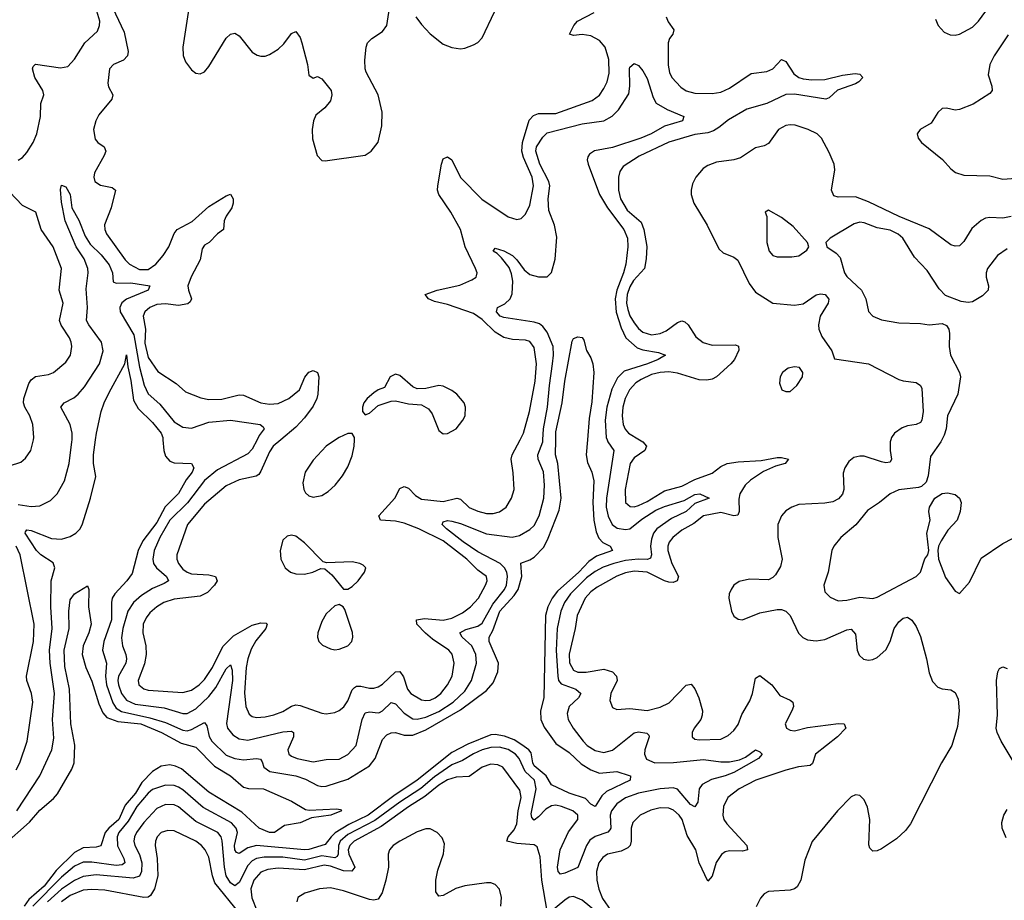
# Model space of a CAD drawing. Header units: inches. Extents: x 1682530 to 1839546, y 640742 to 791647.
# Tile 401 of 656: x 1743138 to 1747677, y 747877 to 751937. Entities that reach past the tile are written whole.
import ezdxf

# ---------------------------------------------------------------- set-up
doc = ezdxf.new("R2010")
doc.units = ezdxf.units.IN
doc.header["$MEASUREMENT"] = 0
doc.layers.add('B7744', color=7, linetype='Continuous')
doc.layers.add('B7745', color=7, linetype='Continuous')

msp = doc.modelspace()

# ---------------------------------------------------------------- linework, layer by layer
at = {"layer": 'B7744', "color": 5}
for points, elevation in [([(1742811.7, 750000), (1742830, 749988.1), (1742871, 749971), (1742907.2, 749927.2), (1742930, 749917.1), (1742986.1, 749906.1), (1743050, 749879.2), (1743090, 749879.7), (1743143.1, 749896.9), (1743165.2, 749914.8), (1743189.7, 749950), (1743200.9, 750000)], 680), ([(1743124.2, 748290), (1743230.4, 748450), (1743286.5, 748570), (1743295.2, 748624.8), (1743288.5, 748710), (1743298.5, 748830), (1743277.9, 748970), (1743275.5, 749030), (1743286.8, 749130), (1743280.9, 749230), (1743282.1, 749350), (1743300.4, 749410), (1743292.5, 749432.5), (1743234.9, 749470), (1743215.9, 749490), (1743163.7, 749570), (1743163.9, 749576.1), (1743170, 749584.4), (1743190, 749581), (1743284.2, 749544.2), (1743330, 749541.2), (1743370, 749554.3), (1743396.8, 749570), (1743417, 749590), (1743427.7, 749612.3), (1743463.6, 749730), (1743488.5, 749830), (1743478.4, 749890), (1743478.1, 749930), (1743487.8, 750000)], 640), ([(1743130, 749702.1), (1743190, 749692.5), (1743230, 749695.2), (1743280, 749720), (1743310.9, 749750), (1743344.1, 749810), (1743366, 749890), (1743378.8, 749990), (1743379, 750000)], 660), ([(1745754.6, 750000), (1745748.7, 749930), (1745754.5, 749894.5), (1745775, 749850), (1745784.4, 749810), (1745780.1, 749710), (1745785.1, 749630), (1745795.8, 749575.8), (1745806.7, 749546.7), (1745826, 749526), (1745859.5, 749510), (1745870.6, 749490), (1745796.1, 749463.9), (1745760.8, 749439.2), (1745715.5, 749390), (1745617.3, 749302.7), (1745592.7, 749270), (1745571.9, 749230), (1745561.6, 749190), (1745554.4, 748810), (1745539.1, 748750), (1745539.5, 748710), (1745554.9, 748674.9), (1745610, 748599.1), (1745670, 748557.8), (1745726.3, 748506.3), (1745770, 748478.9), (1745810, 748462.7), (1745890, 748470.2), (1745947.6, 748452.4), (1745953.7, 748450), (1745951.8, 748430), (1745842.2, 748377.8), (1745821.4, 748358.6), (1745790, 748309.8), (1745770, 748320.3), (1745746.7, 748346.7), (1745670.8, 748370), (1745590, 748408.8), (1745564.4, 748450), (1745510, 748496.7), (1745503.5, 748510), (1745496.1, 748556.1), (1745484.8, 748570), (1745453.2, 748593.2), (1745416.8, 748616.8), (1745373.3, 748633.3), (1745330, 748641.8), (1745310, 748640.2), (1745203.6, 748596.4), (1745130, 748558.3), (1744970, 748430), (1744861.7, 748358.3), (1744744.9, 748270), (1744654.3, 748225.7), (1744592.6, 748187.4), (1744573.3, 748170), (1744546.2, 748133.8), (1744470, 748111.3), (1744450, 748109.5), (1744230, 748128.8), (1744190, 748118.7), (1744150, 748091.9), (1744137.7, 748097.7), (1744129.3, 748110), (1744128.3, 748130), (1744141.7, 748190), (1744136.1, 748210), (1744114, 748234), (1743984.1, 748304.1), (1743890, 748385.7), (1743870, 748397.9), (1743850, 748405.5), (1743810, 748408.2), (1743750, 748387), (1743730, 748370.7), (1743677.7, 748310), (1743637.6, 748242.4), (1743595.2, 748190), (1743587, 748170), (1743588.4, 748128.4), (1743618.5, 748070), (1743622.8, 748050), (1743610, 748040.4), (1743582.3, 748037.7), (1743470, 748052.7), (1743430, 748052.3), (1743390, 748034.6), (1743330, 747983.1), (1743198.6, 747850)], 640), ([(1745845.8, 750000), (1745849.7, 749989.7), (1745876.8, 749950), (1745843, 749730), (1745841.9, 749690), (1745850, 749647.9), (1745869.4, 749609.4), (1745892.4, 749592.4), (1745930, 749585.7), (1745950.4, 749590), (1746005.7, 749634.3), (1746070, 749674.7), (1746110, 749692.8), (1746200.7, 749719.3), (1746250, 749748.1), (1746273.4, 749750), (1746316.4, 749730), (1746250, 749705.6), (1746209.5, 749670), (1746142.6, 749637.4), (1746074.4, 749590), (1746060.1, 749570), (1746050, 749541.7), (1746045.9, 749510), (1746049.6, 749470), (1746045.2, 749454.8), (1746031.9, 749448.1), (1745989.2, 749449.2), (1745930, 749442.7), (1745876.3, 749430), (1745827.8, 749412.2), (1745790, 749393), (1745750, 749363.7), (1745676.4, 749290), (1745648.6, 749250), (1745632.3, 749210), (1745615.8, 749130), (1745611.5, 749028.5), (1745618.1, 748910), (1745622.2, 748890), (1745634.3, 748874.3), (1745701.8, 748850), (1745725, 748830), (1745713.9, 748810), (1745670.2, 748770), (1745662, 748738), (1745666, 748710), (1745688.4, 748670), (1745734.8, 748610), (1745754, 748590), (1745790, 748567.6), (1745830, 748558.9), (1745870, 748568.9), (1745970, 748649.5), (1745990, 748654.1), (1746028.1, 748648.1), (1746037.6, 748637.6), (1746039.8, 748630), (1746019, 748570), (1746018.1, 748550), (1746027.4, 748527.4), (1746064.9, 748510), (1746152, 748512), (1746290, 748525.3), (1746370, 748514.8), (1746410, 748515.4), (1746455.3, 748524.7), (1746483.1, 748536.9), (1746530, 748570.3), (1746550, 748562), (1746560.5, 748550), (1746543.1, 748530), (1746430, 748466.4), (1746390, 748450.4), (1746326.3, 748433.7), (1746283.5, 748410), (1746270.1, 748390), (1746264.2, 748330), (1746250, 748307), (1746230, 748318.9), (1746170, 748388.7), (1746150, 748396), (1746090.3, 748390.3), (1745990, 748371.2), (1745930, 748349.5), (1745890, 748322.1), (1745865.4, 748290), (1745859.6, 748270), (1745862.9, 748210), (1745858.9, 748201.1), (1745849.7, 748190.3), (1745790, 748171.5), (1745766.6, 748153.4), (1745750, 748129), (1745711.3, 748028.7), (1745650, 748001.5), (1745630, 747997.4), (1745619.8, 748010), (1745616.9, 748030), (1745629, 748110), (1745668.1, 748191.9), (1745710.3, 748250), (1745710.8, 748270), (1745687.7, 748290), (1745636, 748310), (1745610, 748315), (1745590, 748312.8), (1745563.3, 748296.7), (1745530, 748261.7), (1745510, 748246), (1745507.1, 748247.1), (1745498.5, 748258.5), (1745494.9, 748274.9), (1745518.3, 748390), (1745511.2, 748430), (1745468, 748470), (1745440.8, 748530), (1745423.2, 748550), (1745390, 748572.4), (1745350, 748583), (1745310, 748581.4), (1745270, 748570.2), (1745230, 748552.4), (1745179.2, 748520.8), (1745130, 748500.8), (1745050, 748446), (1744987, 748393), (1744889.7, 748330), (1744775.4, 748244.6), (1744650, 748180.1), (1744615.1, 748150), (1744607.3, 748130), (1744605.6, 748090), (1744600.8, 748079.2), (1744590, 748071.9), (1744530, 748081.6), (1744450, 748061.3), (1744350, 748075.2), (1744264.9, 748075.1), (1744230, 748069.9), (1744210, 748058.7), (1744190, 748038), (1744150, 747959.5), (1744130, 747944.2), (1744110, 747957), (1744089.4, 747990), (1744081.2, 748030), (1744071.7, 748151.7), (1744066.2, 748170), (1744051.7, 748190), (1743950, 748240.8), (1743870, 748307.8), (1743850, 748317.3), (1743810, 748319.1), (1743770, 748300.8), (1743710, 748235.8), (1743676.3, 748190), (1743667.2, 748170), (1743664.5, 748150), (1743668.2, 748130), (1743690, 748087.3), (1743700.2, 748050), (1743698.5, 748010), (1743690, 747988.3), (1743661.5, 747978.5), (1743490, 747994.2), (1743430, 747986.9), (1743390, 747968.1), (1743330, 747927.8), (1743265.7, 747870)], 660), ([(1743798, 750000), (1743802.5, 749950), (1743810, 749924.6), (1743830, 749900.7), (1743850, 749893.8), (1743930.2, 749890.2), (1743940.2, 749870), (1743932.3, 749850), (1743905, 749815), (1743870, 749753), (1743809, 749691), (1743770, 749618), (1743706.1, 749533.9), (1743684, 749490), (1743655.8, 749384.2), (1743631.1, 749350), (1743576.6, 749290), (1743564.5, 749270), (1743560.3, 749250), (1743560.2, 749170), (1743525.5, 749070), (1743519.9, 749030), (1743537.6, 748970), (1743533.4, 748910), (1743538.6, 748870), (1743566.6, 748786.6), (1743582.4, 748762.4), (1743606.7, 748746.7), (1743738.1, 748718.1), (1743810, 748695.9), (1743890, 748661.2), (1743910, 748658.8), (1743930, 748664.2), (1743990, 748696.3), (1744001.1, 748681.1), (1744011.3, 748631.3), (1744023.7, 748610), (1744090, 748546.4), (1744130, 748530.5), (1744170, 748524.2), (1744230.1, 748530.1), (1744247.6, 748527.6), (1744255.7, 748515.7), (1744263.2, 748490), (1744290.1, 748470.1), (1744411, 748451), (1744455.6, 748435.6), (1744510, 748406.8), (1744530, 748400.9), (1744550, 748402.6), (1744650, 748435.8), (1744750, 748497), (1744775.8, 748530), (1744810, 748618), (1744830, 748639.2), (1744850, 748648.4), (1744870, 748650.1), (1744910, 748638.5), (1744950, 748638.4), (1745010, 748662.3), (1745170, 748754.2), (1745290, 748843.3), (1745320.3, 748879.7), (1745342.2, 748930), (1745344.9, 748970), (1745301.3, 749070), (1745302.4, 749090), (1745318.6, 749121.4), (1745351.3, 749210), (1745417.5, 749282.5), (1745436.3, 749310), (1745453.1, 749370), (1745448.5, 749431.5), (1745490, 749446), (1745510, 749458.4), (1745554.5, 749505.5), (1745574.2, 749545.8), (1745624, 749676), (1745634.3, 749730), (1745618.3, 749890), (1745608.2, 749930), (1745609.4, 750000)], 640), ([(1744231.8, 750000), (1744210, 749956.2), (1744190, 749934.5), (1744050, 749861.3), (1743990, 749812), (1743910.7, 749709.3), (1743830.1, 749630), (1743783.9, 749550), (1743757.2, 749490), (1743751, 749450), (1743755.2, 749430), (1743768.6, 749410), (1743814.5, 749370), (1743824.2, 749350), (1743803.4, 749336.6), (1743750, 749314.5), (1743698.7, 749281.3), (1743662.5, 749250), (1743636.1, 749210), (1743613.4, 749130), (1743607.1, 749087.1), (1743611.2, 749050), (1743627.5, 749010), (1743630.6, 748990), (1743626.8, 748970), (1743592.6, 748910), (1743590.1, 748890), (1743592.6, 748870), (1743607.6, 748830), (1743630, 748800.1), (1743670, 748781.1), (1743804, 748764), (1743890, 748737.7), (1743910, 748738.7), (1743950, 748759.6), (1744010, 748816.9), (1744041.6, 748858.4), (1744090, 748943.8), (1744110, 748962.6), (1744117.5, 748937.5), (1744118.8, 748890), (1744091.2, 748691.2), (1744095.9, 748670), (1744120.2, 748640.2), (1744150, 748621), (1744190, 748614.7), (1744350, 748653.1), (1744390, 748655.8), (1744399.6, 748650), (1744400.2, 748630), (1744373.9, 748570), (1744378.5, 748550), (1744390, 748541.1), (1744417.6, 748530), (1744490, 748515), (1744550, 748525.3), (1744610, 748527.1), (1744650, 748548.5), (1744688.8, 748590), (1744717, 748710), (1744730, 748741.5), (1744750, 748746.1), (1744790, 748740.6), (1744796.8, 748743.2), (1744810, 748750.1), (1744850, 748788.7), (1744870, 748782), (1744910, 748739.5), (1744950, 748713.4), (1744970, 748711.9), (1745010, 748721.5), (1745070, 748746.9), (1745136, 748790), (1745190, 748841.5), (1745220.9, 748890), (1745242.9, 748970), (1745241.1, 749010), (1745221.5, 749050), (1745178, 749090), (1745166.4, 749110), (1745194.4, 749125.6), (1745250, 749141.3), (1745270, 749153.8), (1745318.3, 749241.7), (1745372.3, 749310), (1745381.7, 749330), (1745387.2, 749370), (1745383, 749390), (1745372.4, 749410), (1745352.5, 749430), (1745250, 749483.7), (1745181.5, 749530), (1745105.6, 749590), (1745085.8, 749610), (1745090, 749622), (1745110, 749627.2), (1745130, 749624.7), (1745170, 749613.7), (1745290, 749566.4), (1745408.3, 749551.7), (1745441.3, 749558.7), (1745490, 749587), (1745510, 749604.9), (1745532.4, 749650), (1745553.4, 749730), (1745557.5, 749790), (1745552, 749852), (1745527.5, 749910), (1745526.9, 749930), (1745548.8, 749991.2), (1745549.3, 750000)], 660), ([(1744341.5, 750000), (1744306.3, 749970), (1744290, 749945), (1744250, 749854.5), (1744239.4, 749840.6), (1744228.5, 749831.5), (1744150, 749816), (1744090, 749787.7), (1743990, 749702.5), (1743910.7, 749610), (1743862.5, 749470), (1743862.7, 749450), (1743869.5, 749430), (1743890, 749404.1), (1743910, 749389.1), (1743930, 749381.7), (1744010, 749377.1), (1744040.3, 749370), (1744047.7, 749350), (1744035.1, 749330), (1744003.5, 749296.5), (1743970, 749279), (1743850, 749265.5), (1743802.6, 749250), (1743769.4, 749230), (1743737.2, 749202.8), (1743720.2, 749179.8), (1743707.7, 749150), (1743704.7, 749110), (1743719.1, 749050), (1743721, 749010), (1743712.8, 748967.2), (1743684.4, 748890), (1743686.7, 748870), (1743710, 748851), (1743730, 748845.8), (1743890, 748835.2), (1743930, 748845.1), (1743965.5, 748870), (1743990, 748895.1), (1744026.7, 748950), (1744073.6, 749046.4), (1744123.9, 749096.1), (1744210, 749144.7), (1744250, 749155.7), (1744274.4, 749154.4), (1744279.2, 749150), (1744273, 749130), (1744227, 749073), (1744205.5, 749034.5), (1744189.2, 748990), (1744182, 748950), (1744173.8, 748833.8), (1744179.6, 748770), (1744194.9, 748734.9), (1744210, 748723.9), (1744230, 748719.8), (1744270, 748722), (1744310, 748731.1), (1744350, 748746.6), (1744390, 748772.2), (1744410, 748777.8), (1744430, 748775.2), (1744530, 748740.2), (1744550, 748736.5), (1744590, 748742.3), (1744610, 748751.1), (1744631.7, 748768.3), (1744650, 748796.5), (1744670, 748847.7), (1744681.7, 748858.3), (1744690, 748863.3), (1744710, 748864.7), (1744750, 748855.3), (1744770, 748854.6), (1744790, 748860.4), (1744810, 748873.3), (1744870, 748929.5), (1744890, 748931.5), (1744906.6, 748906.6), (1744924.7, 748850), (1744941.4, 748830), (1744990, 748800.3), (1745010, 748797.2), (1745030, 748800.1), (1745053.7, 748810), (1745079, 748830), (1745109.9, 748870.1), (1745130.9, 748910), (1745140.7, 748970), (1745131.6, 749011.6), (1745116.5, 749030), (1745040.5, 749080.5), (1745008.8, 749108.8), (1744969.1, 749150), (1744966.2, 749170), (1745004.4, 749175.6), (1745090, 749167.7), (1745130, 749178.1), (1745178.5, 749201.5), (1745215.4, 749230), (1745252.6, 749270), (1745285.3, 749330), (1745292.2, 749350), (1745289.7, 749370), (1745250, 749399.4), (1745199.6, 749450), (1745090, 749534.2), (1744977.3, 749590), (1744910, 749614.8), (1744870, 749624.3), (1744800.5, 749630), (1744793.8, 749650), (1744867.8, 749730), (1744890, 749775.3), (1744910, 749784.7), (1744930, 749776.1), (1744962.5, 749742.5), (1744990, 749726), (1745090, 749716), (1745153.4, 749730), (1745170, 749725.5), (1745210, 749687.5), (1745250, 749670.8), (1745290, 749660.8), (1745319.9, 749660.1), (1745350, 749667.1), (1745380.4, 749690), (1745405.1, 749730), (1745416.5, 749770), (1745412.4, 749847.6), (1745402.6, 749910), (1745408.1, 749930), (1745444.1, 750000)], 680), ([(1744594.3, 750000), (1744550, 749969.8), (1744490, 749905.7), (1744454.4, 749850), (1744442.2, 749802.2), (1744447.1, 749770), (1744455.6, 749755.6), (1744470, 749742), (1744490, 749735.9), (1744530, 749742.7), (1744559.2, 749760.8), (1744591.8, 749790), (1744625.9, 749834.1), (1744650, 749875.8), (1744670, 749925.5), (1744680.3, 749970), (1744680.4, 750000)], 720), ([(1745995, 750000), (1746010.7, 749990.7), (1746027.6, 749970), (1746020.2, 749950), (1745970, 749916.3), (1745952.5, 749890), (1745928.6, 749770), (1745930.2, 749710), (1745952.2, 749692.2), (1745970, 749691.3), (1745990, 749696.9), (1746030, 749715.4), (1746110, 749763.8), (1746190, 749786.5), (1746250, 749816.8), (1746330, 749845.3), (1746370, 749876.8), (1746398.7, 749890), (1746450, 749897.7), (1746555.7, 749904.3), (1746630, 749918), (1746650, 749918.1), (1746681.6, 749910), (1746666, 749890), (1746621.5, 749878.5), (1746566.5, 749853.5), (1746506.1, 749813.9), (1746481.4, 749790), (1746457.5, 749750), (1746453.2, 749726.8), (1746454.7, 749670), (1746447.6, 749652.4), (1746430, 749649.9), (1746370, 749664), (1746290.2, 749650), (1746245.9, 749614.1), (1746190, 749583), (1746148, 749550), (1746131.6, 749528.4), (1746125.8, 749510), (1746125.9, 749490), (1746143.8, 749430), (1746174.8, 749370), (1746169.2, 749350), (1746150, 749341.7), (1746130, 749343.3), (1746110, 749348.9), (1746030, 749390.2), (1745970, 749394.5), (1745930, 749387), (1745890, 749371.7), (1745799.1, 749320.9), (1745770, 749299.6), (1745744, 749270), (1745708.1, 749190), (1745698.6, 749130), (1745670, 749011.8), (1745671.9, 748971.9), (1745690, 748938.1), (1745710, 748929.1), (1745748.5, 748928.5), (1745830, 748941.7), (1745870, 748929.4), (1745888.7, 748910), (1745891.6, 748890), (1745862.7, 748830), (1745857.7, 748797.7), (1745870, 748764.9), (1745890, 748757), (1745950, 748760.8), (1746030, 748752.6), (1746090, 748766.6), (1746132.2, 748787.8), (1746210, 748868.4), (1746232.5, 748872.5), (1746250, 748852.4), (1746268.7, 748810), (1746285, 748750), (1746284.5, 748730), (1746277.7, 748710), (1746247.2, 748670), (1746238.3, 748650), (1746237.6, 748630), (1746250, 748620.3), (1746270, 748616.9), (1746370, 748620.2), (1746404, 748636), (1746430, 748659.7), (1746450, 748688), (1746466.7, 748733.3), (1746503.8, 748796.2), (1746515.6, 748830), (1746530, 748901.1), (1746550, 748913.7), (1746604.7, 748870), (1746641.4, 748821.4), (1746690, 748799.8), (1746702, 748790), (1746704.6, 748770), (1746697.6, 748750), (1746667, 748690), (1746673.1, 748670), (1746690, 748661.3), (1746710, 748658.6), (1746770, 748673.3), (1746912, 748692), (1746939.1, 748690), (1746945.7, 748670), (1746908.4, 748630), (1746805.8, 748550), (1746792.4, 748507.6), (1746781.3, 748498.7), (1746728.4, 748491.6), (1746670, 748476.9), (1746531.3, 748430), (1746455, 748390), (1746402.2, 748350), (1746382.3, 748310), (1746378.4, 748270), (1746383.5, 748250), (1746396.9, 748230), (1746489.2, 748130), (1746492.3, 748110), (1746470, 748103.8), (1746410, 748105.3), (1746390, 748099.9), (1746372.5, 748087.5), (1746348.4, 748051.6), (1746330, 747988.4), (1746310, 747965.7), (1746270.4, 748050), (1746254, 748110), (1746215.4, 748175.4), (1746191.6, 748250), (1746177.9, 748270), (1746152.4, 748292.4), (1746130, 748301.8), (1746090, 748303.2), (1746047.5, 748292.5), (1745997.7, 748270), (1745964.4, 748235.6), (1745955.9, 748210), (1745956.8, 748150), (1745951.2, 748130), (1745941.5, 748118.5), (1745910, 748103.7), (1745847.7, 748090), (1745825.2, 748074.8), (1745807, 748050), (1745796.1, 748010), (1745797.6, 747970), (1745807.5, 747927.5), (1745824.5, 747884.5), (1745862.7, 747830)], 680), ([(1747154, 750000), (1747150.8, 749990), (1747150.1, 749950), (1747157.2, 749910), (1747150, 749896.9), (1747130, 749893.6), (1747110, 749898), (1747030, 749924.8), (1747010, 749925), (1746982.5, 749917.5), (1746960, 749900), (1746940.7, 749870), (1746934.3, 749845.7), (1746937.4, 749770), (1746930.9, 749749.1), (1746912.8, 749727.2), (1746886.1, 749713.9), (1746850, 749707.1), (1746730, 749702), (1746697, 749690), (1746670, 749671.7), (1746650, 749649.7), (1746632.8, 749610), (1746633, 749550), (1746653, 749450), (1746644.2, 749415.8), (1746622.5, 749377.5), (1746610, 749364.4), (1746590, 749354.6), (1746502.2, 749357.8), (1746453.8, 749346.2), (1746430.5, 749330), (1746417.6, 749310), (1746408.9, 749290), (1746407.2, 749270), (1746418.4, 749210), (1746430, 749187.3), (1746450, 749173), (1746470, 749170.4), (1746550, 749201.6), (1746630, 749217.1), (1746650, 749216.8), (1746670, 749210.2), (1746689.5, 749189.5), (1746727.7, 749107.7), (1746747.7, 749087.7), (1746770, 749077.1), (1746810, 749073.4), (1746850, 749079.8), (1746950, 749123.2), (1746970, 749126.4), (1746990, 749103), (1746998.5, 749030), (1747006.9, 749006.9), (1747027.9, 748987.9), (1747050, 748983.2), (1747070, 748986.8), (1747090, 748996.8), (1747130, 749031.2), (1747150.8, 749069.2), (1747169.5, 749130.5), (1747190, 749161.2), (1747210, 749177.2), (1747230, 749181.5), (1747250, 749168.8), (1747270, 749139.5), (1747290, 749092.4), (1747317.9, 748990), (1747330, 748924.9), (1747345.1, 748885.1), (1747370, 748858.9), (1747390, 748851.5), (1747430, 748846.5), (1747450, 748834.9), (1747464, 748804), (1747468.5, 748750), (1747461.6, 748678.4), (1747434.4, 748590), (1747386.7, 748510), (1747243.8, 748230), (1747221.5, 748198.5), (1747179.4, 748160.6), (1747110, 748114.6), (1747090, 748104.2), (1747070, 748102.6), (1747057.2, 748117.2), (1747052.7, 748132.7), (1747056.8, 748250), (1747046.4, 748306.4), (1747030, 748339.6), (1747010, 748360.5), (1746990, 748363.1), (1746970, 748353.3), (1746907.5, 748290), (1746791.5, 748148.5), (1746757.5, 748062.5), (1746738.5, 747970), (1746721.5, 747938.5), (1746710, 747929.2), (1746690, 747923.2), (1746590, 747918), (1746570, 747906.6), (1746553.4, 747886.6), (1746533.4, 747846.6)], 720), ([(1747389, 750000), (1747384, 749990), (1747336.9, 749923.1), (1747325.9, 749834.1), (1747315.9, 749804.1), (1747294.9, 749785.1), (1747280.4, 749779.6), (1747190.2, 749769.8), (1747150, 749751.1), (1747102, 749710), (1747046.7, 749673.3), (1746992.3, 749607.7), (1746922.4, 749550), (1746890.4, 749510), (1746881.1, 749490), (1746865.2, 749390), (1746844, 749330), (1746850, 749299.1), (1746874.1, 749274.1), (1746910, 749258), (1746950, 749260.2), (1747010, 749274), (1747070, 749268.1), (1747090, 749273.6), (1747269.8, 749370.2), (1747289.8, 749390.2), (1747310, 749451.3), (1747324, 749470), (1747329.2, 749490), (1747319.5, 749570), (1747335.1, 749630), (1747328.2, 749670), (1747332, 749690), (1747357, 749730), (1747390, 749752), (1747415.1, 749755.1), (1747450, 749748), (1747470.4, 749730), (1747477, 749710), (1747473.1, 749670), (1747458.9, 749630), (1747416.5, 749583.5), (1747385.2, 749534.8), (1747373.1, 749510), (1747370.3, 749490), (1747372.7, 749450), (1747405.2, 749365.2), (1747450, 749302), (1747470, 749292), (1747516.6, 749343.4), (1747570, 749454.8), (1747670, 749522), (1747714.9, 749545.1)], 740), ([(1743121.4, 748478.6), (1743137.9, 748510), (1743171.9, 748610), (1743198.8, 748790), (1743192.9, 748830), (1743170.5, 748890), (1743168.7, 748910), (1743201, 749070), (1743205.2, 749150), (1743139.3, 749470), (1743121.3, 749510)], 660), ([(1743061.5, 748130), (1743182.5, 748237.5), (1743230, 748292.2), (1743293.9, 748346.1), (1743312.1, 748367.9), (1743378.5, 748481.5), (1743389.4, 748510), (1743391.3, 748591.3), (1743373.5, 748690), (1743366.7, 748850), (1743345.7, 748954.3), (1743343.4, 749030), (1743366.2, 749130), (1743364.7, 749210), (1743370, 749262), (1743390, 749290.4), (1743450, 749326), (1743457.1, 749310), (1743454.5, 749230), (1743467.4, 749150), (1743455.8, 749110), (1743430.1, 749050), (1743426.3, 749010), (1743442.3, 748950), (1743470, 748887), (1743502.6, 748782.6), (1743521.1, 748741.1), (1743540.1, 748720.1), (1743590, 748700.5), (1743696.3, 748690), (1743792.2, 748650), (1743881.4, 748601.4), (1743950, 748582.9), (1744035.5, 748495.5), (1744108.9, 748450), (1744170, 748399), (1744192.2, 748392.2), (1744261, 748390), (1744390, 748333.1), (1744455.6, 748295.6), (1744472.1, 748292.1), (1744598.4, 748298.4), (1744615.9, 748295.9), (1744621, 748290), (1744572, 748270), (1744483.4, 748256.6), (1744430, 748234.7), (1744358, 748222), (1744312, 748190), (1744288.7, 748190), (1744242, 748210), (1744162.4, 748282.4), (1744010, 748376), (1743883, 748483), (1743855.8, 748495.8), (1743830, 748500.7), (1743790, 748494.5), (1743749.3, 748470.7), (1743700.8, 748419.2), (1743672.1, 748370), (1743624.4, 748315.6), (1743594.7, 748250), (1743548.3, 748210), (1743532.4, 748190), (1743511.7, 748128.3), (1743490, 748122.3), (1743430, 748119.2), (1743390, 748097.1), (1743306.5, 748013.5), (1743250, 747941.6), (1743179.5, 747880.5), (1743158.5, 747850)], 620), ([(1747722.5, 748510), (1747662.6, 748610), (1747643.5, 748650), (1747638.9, 748670), (1747645.5, 748730), (1747640.3, 748890), (1747646.4, 748930), (1747655.2, 748944.8), (1747670, 748953.7), (1747690, 748945.7)], 720), ([(1745570, 747826.9), (1745544.5, 747970), (1745537.3, 748077.3), (1745522.8, 748122.8), (1745510, 748132.6), (1745430, 748138.2), (1745383.5, 748150), (1745388.8, 748170), (1745417.9, 748202.1), (1745429.9, 748230.1), (1745436.2, 748290), (1745449.5, 748350), (1745443.9, 748383.9), (1745364.6, 748490), (1745342.1, 748502.1), (1745310, 748503.9), (1745270, 748490.4), (1745210, 748447.8), (1745150, 748445), (1745110, 748431.5), (1745070, 748407.1), (1745005, 748355), (1744930, 748307.3), (1744803.5, 748216.5), (1744679.5, 748150), (1744660.1, 748130), (1744652.5, 748110), (1744654.7, 748090), (1744683.1, 748030), (1744668.9, 748011.1), (1744630, 748013.1), (1744570, 748033.8), (1744541.3, 748038.7), (1744450, 748016.7), (1744330, 748025.5), (1744281.2, 748018.8), (1744250, 748006.2), (1744216.7, 747970), (1744203.8, 747930), (1744208.4, 747888.4), (1744231.5, 747830)], 680), ([(1747685, 748165), (1747666.5, 748210), (1747665, 748235), (1747673.8, 748270), (1747690, 748295.2)], 720), ([(1744150, 747818.5), (1744038, 747958), (1744026.1, 747990), (1744010, 748076.4), (1743993.2, 748110), (1743975.2, 748130), (1743950, 748148.7), (1743850, 748197.6), (1743820.7, 748199.3), (1743790, 748188.9), (1743772, 748170), (1743763.5, 748150), (1743761.7, 748130), (1743771, 748070), (1743774.8, 747990), (1743759.9, 747930), (1743740.5, 747899.5), (1743730, 747891.8), (1743710, 747890.4), (1743530, 747922.8), (1743470, 747927), (1743430, 747922.8), (1743370, 747898.8), (1743330, 747870.5)], 680), ([(1745356, 747850), (1745358.5, 747890), (1745350, 747927.6), (1745330, 747949.8), (1745310, 747957.1), (1745290, 747958), (1745190, 747944.2), (1745148.9, 747931.1), (1745090, 747898.7), (1745070, 747895.3), (1745056.4, 747916.4), (1745055.4, 747970), (1745064.6, 748015.4), (1745091.8, 748091.8), (1745096.5, 748136.5), (1745085, 748165), (1745062, 748190), (1745030, 748206.3), (1745010, 748206.4), (1744970, 748191.9), (1744890, 748148.8), (1744859.8, 748130), (1744842.1, 748110), (1744836.6, 748090), (1744837.5, 748030), (1744826.1, 747970), (1744809.1, 747910.9), (1744790, 747881.7), (1744770, 747877.7), (1744750, 747881.1), (1744630, 747920.7), (1744570, 747933.8), (1744519.5, 747930), (1744451.5, 747910), (1744420.2, 747890), (1744415.5, 747870)], 720), ([(1745810, 747811.9), (1745730, 747877.8), (1745690, 747894.1), (1745670, 747891.2), (1745650, 747878), (1745590, 747826.8)], 680)]:
    msp.add_lwpolyline(points, dxfattribs=dict(at, elevation=elevation))
at = {"layer": 'B7744', "color": 5, "elevation": 720}
for points in [[(1744390, 749559.7), (1744370, 749555.1), (1744350, 749537), (1744337.8, 749490), (1744341.6, 749450), (1744361.3, 749410), (1744386, 749390), (1744410, 749382), (1744450, 749380.7), (1744489.6, 749390), (1744526, 749406), (1744544.9, 749404.9), (1744576.7, 749376.7), (1744630, 749310.6), (1744650, 749310.5), (1744670, 749323), (1744697.6, 749350), (1744727.3, 749390), (1744732.7, 749410), (1744721.2, 749421.2), (1744705.2, 749430), (1744670, 749437.2), (1744553.1, 749433.1), (1744536.9, 749436.9), (1744450, 749524.4), (1744410, 749555.1)], [(1744610, 749240.9), (1744590, 749235.1), (1744550, 749197.6), (1744530, 749162.7), (1744512.2, 749110), (1744510.4, 749090), (1744516.3, 749070), (1744533.3, 749053.3), (1744570, 749036.5), (1744590, 749031.7), (1744610, 749034), (1744650, 749049.2), (1744668.3, 749070), (1744672.9, 749090), (1744671.7, 749111.7), (1744636.9, 749216.9), (1744629.6, 749229.6)]]:
    msp.add_lwpolyline(points, close=True, dxfattribs=at)
at = {"layer": 'B7745', "color": 5}
for points, elevation in [([(1743539.7, 752050), (1743618.7, 751878.7), (1743637.1, 751790), (1743634.2, 751770), (1743616.8, 751750), (1743569.7, 751730.3), (1743551.3, 751710), (1743544.5, 751644.5), (1743547.7, 751627.7), (1743566.4, 751590), (1743562.6, 751570), (1743502.7, 751497.3), (1743488.6, 751470), (1743478, 751430), (1743485.5, 751385.5), (1743497.4, 751370), (1743527.6, 751350), (1743534.4, 751330), (1743527.7, 751310), (1743482.8, 751230), (1743479.1, 751210), (1743483.6, 751190), (1743510, 751174.4), (1743563.4, 751163.4), (1743579, 751150), (1743559.8, 751070), (1743528.5, 750991.5), (1743530.1, 750970), (1743538.4, 750950), (1743623.7, 750830), (1743644.1, 750810), (1743690, 750784.6), (1743730, 750784.4), (1743765.7, 750810), (1743798.5, 750850), (1743824.6, 750890), (1743850, 750951.5), (1743863.5, 750970), (1743933.3, 751006.7), (1744010, 751075.5), (1744090, 751125.3), (1744110, 751132.2), (1744121.7, 751110), (1744122, 751090), (1744115.9, 751070), (1744088.9, 751031.1), (1744079.7, 751010), (1744078, 750970), (1744050, 750949.8), (1744011.1, 750910), (1743990, 750896.8), (1743979.3, 750880.7), (1743970.1, 750829.9), (1743928.5, 750751.5), (1743913.4, 750710), (1743915.5, 750690), (1743930.2, 750650), (1743924.2, 750635.8), (1743913.1, 750626.9), (1743870, 750618.4), (1743810, 750626.4), (1743770, 750623.4), (1743737.8, 750610), (1743714.2, 750590), (1743707.5, 750570), (1743717.1, 750510), (1743714, 750446), (1743730, 750379.3), (1743774.1, 750314.1), (1743859.1, 750259.1), (1743901.5, 750221.5), (1743973.4, 750193.4), (1744010, 750185.3), (1744070, 750187.9), (1744150, 750207.5), (1744170, 750205), (1744250.1, 750170.1), (1744290, 750164), (1744330, 750166.9), (1744378.9, 750190), (1744428.3, 750230), (1744451.6, 750288.4), (1744470, 750311.5), (1744490, 750318.9), (1744510, 750310.3), (1744516.5, 750290), (1744512.1, 750210), (1744507.7, 750190), (1744490, 750155), (1744450, 750101.7), (1744410, 750058.5), (1744341.5, 750000)], 680), ([(1747358.8, 751938.8), (1747371.6, 751910), (1747399.5, 751879.5), (1747426.5, 751866.5), (1747450, 751865.2), (1747470, 751870.2), (1747530, 751901.8), (1747558.4, 751930), (1747647.5, 752052.5)], 720), ([(1743130, 751289.4), (1743150, 751301.5), (1743170, 751325), (1743199.9, 751370), (1743217.5, 751410), (1743233.8, 751490), (1743235.8, 751550), (1743248.7, 751590), (1743244.2, 751610), (1743207.7, 751670), (1743196.8, 751710), (1743199.8, 751720.2), (1743210, 751731.7), (1743325.8, 751714.2), (1743359.3, 751720.7), (1743390, 751755), (1743437.5, 751830), (1743496.1, 751883.9), (1743506, 751910), (1743506.9, 751930), (1743489.3, 751990.7)], 680), ([(1743917.5, 751990), (1743890.2, 751810), (1743891.4, 751771.4), (1743901.6, 751741.6), (1743930, 751705.5), (1743950, 751690.5), (1743970, 751687.7), (1743990, 751695.5), (1744010, 751720.5), (1744088.9, 751851.1), (1744110, 751870.2), (1744130, 751874.2), (1744150, 751862.8), (1744210, 751787.6), (1744233, 751773), (1744250, 751767.9), (1744270, 751769.1), (1744290, 751775.8), (1744330, 751800.7), (1744355.4, 751824.6), (1744390, 751873.4), (1744410, 751882.6), (1744430, 751854.4), (1744438.1, 751830), (1744464.4, 751730), (1744470, 751681), (1744490, 751667.3), (1744510, 751674.9), (1744530, 751664.4), (1744573.7, 751610), (1744577, 751590), (1744570, 751562.7), (1744544.4, 751530), (1744503.4, 751496.6), (1744491.7, 751470), (1744486.3, 751430), (1744487.8, 751387.8), (1744508.4, 751310), (1744530, 751288), (1744546.4, 751286.4), (1744730, 751311.5), (1744758.3, 751330), (1744790, 751372.7), (1744807.7, 751447.7), (1744808.7, 751510), (1744789.7, 751590), (1744734.6, 751694.6), (1744729.8, 751710), (1744728.8, 751750), (1744735.3, 751810), (1744741.8, 751830), (1744761.1, 751850), (1744810, 751881.6), (1744830.8, 751909.2), (1744842, 751990)], 720), ([(1744963.3, 751950), (1744990, 751914), (1745030, 751871.2), (1745090, 751823.2), (1745130, 751808), (1745170, 751802.8), (1745190, 751804.9), (1745230, 751820.3), (1745250, 751831.7), (1745270, 751852.4), (1745327.2, 751972.8)], 720), ([(1745444.1, 750000), (1745459.6, 750030), (1745488.2, 750130), (1745513.7, 750270), (1745520.3, 750350), (1745510, 750425.1), (1745490, 750452.5), (1745470, 750458.9), (1745410, 750461.7), (1745370, 750471.9), (1745330, 750495.3), (1745270, 750554.4), (1745230, 750582.3), (1745110, 750623.4), (1745050, 750638.1), (1745022.3, 750650), (1745006.9, 750670), (1745062, 750690), (1745166.6, 750713.4), (1745222.3, 750737.7), (1745242.4, 750750), (1745244.2, 750755.8), (1745246, 750770), (1745239.4, 750790), (1745191.6, 750890), (1745169.3, 750970), (1745125.5, 751050), (1745069.9, 751130), (1745064.2, 751150), (1745065.4, 751170), (1745082.8, 751270), (1745090, 751295.5), (1745110, 751304.2), (1745130.2, 751290), (1745169.6, 751209.6), (1745268.5, 751108.5), (1745390, 751028.4), (1745430, 751016.1), (1745450, 751019.5), (1745470, 751040.3), (1745490, 751081.3), (1745506.3, 751170), (1745500.3, 751210), (1745460.6, 751300.6), (1745453, 751330), (1745455.6, 751370), (1745486.9, 751473.1), (1745505.7, 751494.3), (1745530, 751504.3), (1745610, 751504.4), (1745776.2, 751563.8), (1745810, 751589.4), (1745830, 751619.1), (1745846, 751650), (1745854.6, 751690), (1745853, 751753), (1745837.3, 751810), (1745810, 751841.1), (1745770, 751862.2), (1745731.3, 751868.7), (1745690, 751863.9), (1745671.8, 751870), (1745692, 751910), (1745709.2, 751930), (1745786.2, 751970)], 680), ([(1746117.9, 751950), (1746127, 751927), (1746153.6, 751890), (1746148.4, 751870), (1746133.2, 751850), (1746126.9, 751830), (1746127.6, 751727.6), (1746133.5, 751693.5), (1746144, 751670), (1746184.9, 751624.9), (1746210, 751608.7), (1746250, 751598.2), (1746330, 751597.1), (1746370, 751602.5), (1746410, 751620.8), (1746510, 751689.2), (1746582.1, 751697.9), (1746610, 751709.5), (1746650, 751752.8), (1746670, 751744), (1746706.4, 751686.4), (1746730, 751670.1), (1746750, 751663.3), (1746790, 751659.4), (1746850, 751661.4), (1746930, 751681.1), (1746989, 751689), (1747010, 751685.5), (1747023.8, 751670), (1747005.3, 751650), (1746990, 751641.6), (1746907.9, 751612.1), (1746870, 751576.4), (1746854, 751570), (1746710, 751592.6), (1746670, 751591.3), (1746582.2, 751550), (1746490, 751523.9), (1746404.7, 751475.3), (1746361.1, 751438.9), (1746335.4, 751424.6), (1746310, 751415.7), (1746250, 751406.9), (1746130, 751371.4), (1745992.8, 751307.2), (1745920.1, 751259.9), (1745903.9, 751236.1), (1745898.3, 751210), (1745898.7, 751150), (1745907.1, 751110), (1745938.6, 751058.6), (1746003.1, 751003.1), (1746014.9, 750970), (1746029.1, 750890.9), (1746025.9, 750834.1), (1746017.6, 750790), (1745966.5, 750733.5), (1745950, 750704.7), (1745937.8, 750670), (1745935.4, 750630), (1745940.5, 750600.5), (1745951, 750571), (1745970, 750539.5), (1745990, 750513), (1746010, 750496.3), (1746050, 750484.2), (1746090.6, 750489.4), (1746117.3, 750502.7), (1746170, 750540.8), (1746190, 750547.8), (1746204.2, 750544.2), (1746219.7, 750530), (1746254.8, 750474.8), (1746288.2, 750448.2), (1746330, 750436.8), (1746436.9, 750436.9), (1746451, 750431), (1746453, 750413), (1746433.5, 750370), (1746416.1, 750350), (1746350.3, 750289.7), (1746330, 750278.6), (1746305.8, 750274.2), (1746270, 750276.5), (1746170, 750307.1), (1746130, 750312.9), (1746090, 750310.8), (1746050, 750300.5), (1746001.9, 750278.1), (1745978.2, 750261.8), (1745949.5, 750230.5), (1745929.1, 750190.9), (1745918.4, 750150), (1745914.8, 750110), (1745919.6, 750070), (1745928.1, 750048.1), (1745944.2, 750030), (1745995, 750000)], 680), ([(1747693.8, 751866.2), (1747629.5, 751770), (1747609.5, 751730), (1747602.7, 751682.7), (1747619.6, 751630), (1747620.9, 751610), (1747610, 751596.3), (1747532.7, 751547.3), (1747470, 751523.1), (1747450, 751519.7), (1747410, 751528), (1747390, 751527.6), (1747370, 751509.5), (1747339.7, 751460.3), (1747288.5, 751430), (1747275.3, 751410), (1747279.5, 751390), (1747295.3, 751370), (1747391.6, 751291.6), (1747429.4, 751249.4), (1747451.6, 751231.6), (1747490, 751219.8), (1747610, 751216.3), (1747670, 751201), (1747791.3, 751210)], 720), ([(1745549.3, 750000), (1745551.8, 750050), (1745570.5, 750150), (1745579.4, 750250), (1745594.6, 750350), (1745598.6, 750390), (1745596.5, 750430), (1745570, 750495.5), (1745550, 750522.7), (1745534.3, 750534.3), (1745510, 750541.8), (1745370, 750563.4), (1745353.3, 750570), (1745335.7, 750590), (1745340.4, 750610), (1745374, 750626), (1745399.3, 750650), (1745408, 750672), (1745410.8, 750730.8), (1745405.2, 750765.2), (1745393.5, 750793.5), (1745358.8, 750838.8), (1745339.2, 750859.2), (1745320.9, 750870), (1745330, 750882.8), (1745370, 750871.2), (1745410, 750850.1), (1745430, 750830.2), (1745463.2, 750783.2), (1745490, 750762.6), (1745530, 750751.8), (1745568.7, 750751.3), (1745590, 750770.5), (1745606.7, 750833.3), (1745613.7, 750933.7), (1745602.4, 750990), (1745577.4, 751057.4), (1745574.6, 751110), (1745581.1, 751170), (1745576.7, 751190), (1745536.1, 751270), (1745517.7, 751330), (1745519.9, 751350), (1745550, 751394.5), (1745570, 751414.5), (1745730, 751457.2), (1745830, 751470.6), (1745868.7, 751491.3), (1745898.5, 751521.5), (1745945, 751595), (1745949.9, 751630), (1745948.1, 751710), (1745950, 751717.3), (1745970, 751734.8), (1745990, 751724.7), (1746010, 751701), (1746030, 751666), (1746058, 751578), (1746072.3, 751552.3), (1746122.9, 751522.9), (1746199.1, 751490), (1746192.7, 751470), (1746110, 751445.7), (1746048.7, 751410), (1746001.3, 751390), (1745870, 751347.9), (1745787.4, 751332.6), (1745763.9, 751316.1), (1745756.4, 751303.6), (1745754, 751290), (1745758.6, 751270), (1745811.1, 751130), (1745847, 751070), (1745922.2, 750970), (1745939.4, 750930), (1745941.1, 750890), (1745931.2, 750810), (1745920.9, 750770), (1745890.6, 750690), (1745883.3, 750650), (1745887.6, 750587.6), (1745910, 750515.4), (1745931.9, 750470), (1745983.4, 750423.4), (1746010, 750414.6), (1746083, 750403), (1746115.5, 750390), (1746080.9, 750370), (1746031.8, 750350), (1745923.5, 750316.5), (1745894.2, 750285.8), (1745867.2, 750232.8), (1745845.1, 750150), (1745837.3, 750090), (1745842, 750010), (1745845.8, 750000)], 660), ([(1747708, 751030), (1747670, 751022.2), (1747610, 751024.9), (1747590, 751021.4), (1747570, 751011.4), (1747526.2, 750973.8), (1747490, 750914.3), (1747470, 750894.8), (1747450, 750892.8), (1747430, 750898.4), (1747330, 750972.3), (1747192.4, 751030), (1747050, 751097.5), (1746990, 751119.4), (1746910, 751117.7), (1746890, 751124.8), (1746880.2, 751150), (1746894.8, 751245.2), (1746892.7, 751270), (1746870, 751325), (1746834.4, 751390), (1746813.8, 751410), (1746772.6, 751430), (1746711.8, 751450), (1746690, 751451.4), (1746670, 751448.2), (1746636.3, 751430), (1746590, 751366), (1746570, 751354.8), (1746530, 751346.6), (1746459.8, 751300.2), (1746430, 751289.9), (1746350, 751280.4), (1746310, 751265), (1746288.5, 751250), (1746254.6, 751210), (1746239.7, 751180.3), (1746233, 751150), (1746233, 751130), (1746246, 751090), (1746307.2, 750990), (1746360.5, 750880.5), (1746381.2, 750861.2), (1746430, 750841.6), (1746447.7, 750827.7), (1746500.4, 750720.4), (1746530, 750681), (1746610, 750629), (1746710, 750619.8), (1746750, 750627), (1746810, 750667.4), (1746830, 750672.6), (1746850.2, 750670), (1746867.7, 750647.7), (1746864, 750630), (1746828.5, 750570), (1746820.1, 750530), (1746821.5, 750510), (1746835.5, 750475.5), (1746881.1, 750410), (1746893.7, 750373.7), (1747050.1, 750350.1), (1747190, 750277.8), (1747210, 750271.1), (1747270, 750263.6), (1747290, 750250.4), (1747296.7, 750236.7), (1747302.7, 750130), (1747295.9, 750090), (1747290, 750080.3), (1747270, 750070.6), (1747230, 750064.7), (1747205.1, 750054.9), (1747170, 750029.8), (1747157.1, 750010), (1747154, 750000)], 720), ([(1743200.9, 750000), (1743203.1, 750010), (1743198.5, 750070), (1743184.8, 750110), (1743162, 750150), (1743155.8, 750170), (1743156.2, 750190), (1743180, 750260), (1743190, 750276), (1743210, 750292.1), (1743270, 750300.6), (1743294.3, 750310), (1743350, 750357.3), (1743371.4, 750390), (1743378.2, 750430), (1743375, 750450), (1743367.8, 750470), (1743328.3, 750528.3), (1743321.7, 750550), (1743338.4, 750630), (1743319.8, 750690), (1743329.8, 750790), (1743291.3, 750890), (1743236.5, 750970), (1743212.9, 751050), (1743150, 751080.5), (1743090, 751143.4)], 680), ([(1743379, 750000), (1743379.5, 750030), (1743369.9, 750070), (1743327.8, 750150), (1743343, 750170), (1743386.9, 750193.1), (1743407.8, 750210), (1743436.3, 750243.7), (1743505.4, 750350), (1743522.4, 750410), (1743515, 750450), (1743456.2, 750530), (1743446.1, 750550), (1743450.9, 750610), (1743444.2, 750695.8), (1743453, 750770), (1743451.5, 750790), (1743434.8, 750834.8), (1743398.2, 750890), (1743346.7, 751010), (1743330, 751095.3), (1743326, 751154), (1743330, 751174), (1743350, 751166.4), (1743370, 751130.6), (1743377.8, 751070), (1743410, 751012.2), (1743438.8, 750938.8), (1743462.1, 750902.1), (1743513.1, 750853.1), (1743550, 750806), (1743565.7, 750770), (1743568.2, 750728.2), (1743582, 750722), (1743650, 750723.3), (1743737.1, 750710), (1743730.2, 750690), (1743630, 750648.9), (1743608.9, 750631.1), (1743599, 750610), (1743601.6, 750590), (1743663.6, 750483.6), (1743690, 750335.4), (1743711.2, 750251.2), (1743730, 750211.6), (1743784, 750164), (1743850, 750082.3), (1743890, 750058.2), (1743930, 750054), (1744010, 750081.5), (1744110, 750090.6), (1744246.8, 750070), (1744260.3, 750060.3), (1744264.9, 750050), (1744241.1, 750018.9), (1744231.8, 750000)], 660), ([(1747690, 750879.8), (1747645.5, 750850), (1747598.6, 750790), (1747592.4, 750770), (1747592.4, 750750), (1747603.6, 750710), (1747601.5, 750690), (1747576.4, 750663.6), (1747530, 750636.4), (1747510, 750632.3), (1747477.3, 750637.3), (1747405.8, 750665.8), (1747375.7, 750695.7), (1747320.9, 750780.9), (1747262, 750842), (1747208.9, 750928.9), (1747187.7, 750947.7), (1747150, 750965.7), (1747090, 750977.2), (1747030, 751000.2), (1747010, 751003.2), (1746984.2, 750995.8), (1746873.4, 750930), (1746854, 750910), (1746858.8, 750890), (1746901, 750861), (1746919.8, 750839.8), (1746939.8, 750770), (1746950, 750752.6), (1747018.9, 750690), (1747038, 750650), (1747051.3, 750591.3), (1747070.4, 750570), (1747110, 750552.3), (1747190, 750539.2), (1747290, 750536.5), (1747330, 750530.3), (1747390, 750535.5), (1747410, 750526.8), (1747420.5, 750510), (1747424.4, 750490), (1747422.7, 750430), (1747427.9, 750390), (1747470, 750310.4), (1747474.7, 750290), (1747461.9, 750210), (1747415.4, 750110), (1747408.8, 750050), (1747399.4, 750020.6), (1747389, 750000)], 740), ([(1745609.4, 750000), (1745610, 750036), (1745638.5, 750170), (1745650, 750270.8), (1745684.8, 750455.2), (1745690, 750467.3), (1745710, 750474), (1745730, 750471), (1745738.4, 750458.4), (1745750, 750411.3), (1745770, 750378), (1745780.4, 750350), (1745784.4, 750310), (1745775.5, 750175.5), (1745762.7, 750097.3), (1745754.6, 750000)], 640), ([(1743487.8, 750000), (1743492, 750030), (1743513.3, 750130), (1743526.6, 750170), (1743550, 750217.4), (1743622.3, 750350), (1743630, 750391.3), (1743635.5, 750335.5), (1743650, 750273.4), (1743662.5, 750182.5), (1743683.4, 750143.4), (1743750, 750079), (1743789.5, 750030), (1743797.1, 750010), (1743798, 750000)], 640), ([(1744680.4, 750000), (1744680.5, 750010), (1744670, 750029.4), (1744650, 750028.2), (1744610, 750010.7), (1744594.3, 750000)], 720)]:
    msp.add_lwpolyline(points, dxfattribs=dict(at, elevation=elevation))
for points, elevation in [([(1746590, 751058), (1746574, 751050), (1746582, 751030), (1746581.3, 750910), (1746592.2, 750870), (1746610, 750848.9), (1746630, 750842.6), (1746697.2, 750842.8), (1746730, 750848), (1746765.6, 750874.4), (1746775.3, 750890), (1746769, 750910), (1746703.3, 750983.3), (1746650, 751024)], 740), ([(1746710, 750336.8), (1746680.5, 750330), (1746653.7, 750310), (1746643.6, 750290), (1746640.9, 750260.9), (1746650.4, 750230.4), (1746670, 750222), (1746690, 750223.1), (1746719.7, 750250), (1746746, 750290), (1746747.3, 750310), (1746732.9, 750332.9)], 720), ([(1744870, 750302.4), (1744844.9, 750290), (1744819.3, 750240.7), (1744790, 750229.6), (1744770, 750216.4), (1744739.5, 750190), (1744724, 750170), (1744717.4, 750150), (1744718.4, 750130), (1744730, 750115.5), (1744750, 750122.6), (1744790, 750158), (1744850, 750178), (1744870, 750179.3), (1744930, 750166.3), (1744990, 750160.4), (1745022.3, 750142.3), (1745039.9, 750119.9), (1745070, 750042), (1745090, 750027.2), (1745110, 750028.9), (1745149.5, 750050), (1745180.7, 750090), (1745191.6, 750110), (1745193, 750150), (1745186, 750170), (1745153.3, 750210), (1745130, 750227.8), (1745090, 750247), (1745070, 750249.4), (1745010, 750237), (1744970, 750235.1), (1744950, 750243.7), (1744890, 750296.2)], 720)]:
    msp.add_lwpolyline(points, close=True, dxfattribs=dict(at, elevation=elevation))

doc.saveas('drawing.dxf')
